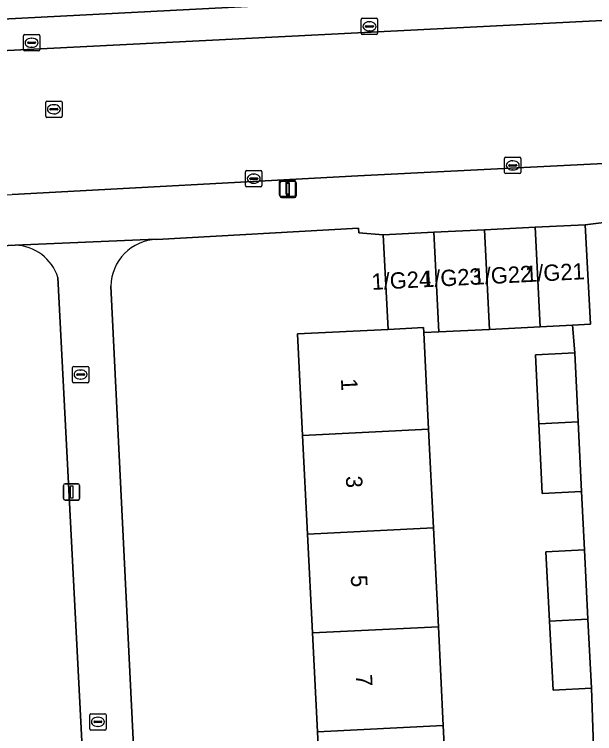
# Model space of a CAD drawing. Extents: x 161084 to 161928, y 385354 to 386522.
# Drawn here: x 161419.16 to 161454.69, y 385709.2 to 385753.28 of the extents above; entities that cross this region are included whole.
import ezdxf

# ---------------------------------------------------------------- set-up
doc = ezdxf.new("R2010")
doc.units = 0
for name, color, linetype in [('IMGEO_Erf', 7, 'Continuous'), ('IMGEO_Kolk', 7, 'Continuous'), ('IMGEO_Lichtmast', 7, 'Continuous'), ('IMGEO_Pand', 7, 'Continuous'), ('IMGEO_Pand_nummerreeks', 7, 'Continuous'), ('IMGEO_Parkeervlak_open', 7, 'Continuous'), ('IMGEO_Rijbaan_lokaal_gesloten', 7, 'Continuous'), ('IMGEO_Rioolput', 7, 'Continuous'), ('IMGEO_Voetpad_open', 7, 'Continuous')]:
    doc.layers.add(name, color=color, linetype=linetype)

msp = doc.modelspace()

# ---------------------------------------------------------------- linework, layer by layer
at = {"layer": 'IMGEO_Erf'}
for points in [[(161438.012, 385703.269), (161437.711, 385709.32), (161437.409, 385715.372), (161437.107, 385721.423), (161436.805, 385727.475), (161436.495, 385733.698), (161442.039, 385733.974), (161441.739, 385739.768), (161440.243, 385739.887), (161440.228, 385740.186), (161427.876, 385739.492)], [(161419.2, 385739.135), (161410.302, 385738.711)], [(161425.778, 385659.205), (161425.809, 385659.438), (161425.819, 385659.672), (161425.816, 385659.799), (161421.822, 385737.157)], [(161425.062, 385736.633), (161428.815, 385660.315)], [(161451.714, 385720.352), (161454.071, 385720.471), (161453.882, 385724.039), (161451.48, 385723.925), (161451.278, 385728.195), (161451.077, 385732.425), (161453.48, 385732.539), (161453.336, 385734.232), (161451.348, 385734.133), (161448.25, 385733.978), (161445.152, 385733.824), (161444.225, 385733.778), (161444.52, 385727.859), (161444.822, 385721.807), (161445.124, 385715.756), (161445.425, 385709.704), (161445.727, 385703.653)], [(161454.631, 385708.369), (161454.5, 385711.992), (161452.143, 385711.873), (161451.929, 385716.095), (161451.714, 385720.352)]]:
    msp.add_lwpolyline(points, dxfattribs=at)
for centre, radius, start, end in [((161419.117, 385736.298), 2.838, 17.6106, 88.3286), ((161427.979, 385736.577), 2.917, 92.0142, 178.8947)]:
    msp.add_arc(centre, radius, start, end, dxfattribs=at)
at = {"layer": 'IMGEO_Kolk'}
for p, q in [((161440.401, 385752.12), (161440.401, 385752.972)), ((161440.476, 385753.046), (161441.328, 385753.046)), ((161440.889, 385752.826), (161440.914, 385752.826)), ((161441.402, 385752.972), (161441.402, 385752.12)), ((161440.66, 385752.54), (161440.66, 385752.552)), ((161441.098, 385752.503), (161440.7, 385752.503)), ((161440.703, 385752.589), (161441.101, 385752.589)), ((161441.144, 385752.552), (161441.144, 385752.54)), ((161419.71, 385751.116), (161419.71, 385751.968)), ((161419.785, 385752.042), (161420.637, 385752.042)), ((161420.711, 385751.968), (161420.711, 385751.116)), ((161441.328, 385752.046), (161440.476, 385752.046)), ((161440.912, 385752.266), (161440.887, 385752.266)), ((161419.969, 385751.536), (161419.969, 385751.548)), ((161420.407, 385751.499), (161420.009, 385751.499)), ((161420.012, 385751.585), (161420.41, 385751.585)), ((161420.198, 385751.822), (161420.223, 385751.822)), ((161420.453, 385751.548), (161420.453, 385751.536)), ((161420.637, 385751.042), (161419.785, 385751.042)), ((161420.221, 385751.262), (161420.196, 385751.262)), ((161449.176, 385743.599), (161449.176, 385744.451)), ((161449.251, 385744.525), (161450.103, 385744.525)), ((161450.177, 385744.451), (161450.177, 385743.599)), ((161449.435, 385744.019), (161449.435, 385744.031)), ((161449.873, 385743.982), (161449.475, 385743.982)), ((161449.478, 385744.068), (161449.876, 385744.068)), ((161449.664, 385744.305), (161449.689, 385744.305)), ((161449.919, 385744.031), (161449.919, 385744.019)), ((161433.315, 385742.787), (161433.315, 385743.639)), ((161433.39, 385743.713), (161434.242, 385743.713)), ((161434.316, 385743.639), (161434.316, 385742.787)), ((161449.687, 385743.745), (161449.662, 385743.745)), ((161433.574, 385743.207), (161433.574, 385743.219)), ((161434.012, 385743.17), (161433.614, 385743.17)), ((161433.617, 385743.256), (161434.015, 385743.256)), ((161433.803, 385743.493), (161433.828, 385743.493)), ((161434.058, 385743.219), (161434.058, 385743.207)), ((161450.103, 385743.525), (161449.251, 385743.525)), ((161434.242, 385742.713), (161433.39, 385742.713)), ((161433.826, 385742.933), (161433.801, 385742.933)), ((161422.787, 385731.706), (161423.639, 385731.706)), ((161422.712, 385730.78), (161422.712, 385731.632)), ((161422.971, 385731.2), (161422.971, 385731.212)), ((161423.014, 385731.249), (161423.412, 385731.249)), ((161423.2, 385731.486), (161423.225, 385731.486)), ((161423.455, 385731.212), (161423.455, 385731.2)), ((161423.713, 385731.632), (161423.713, 385730.78)), ((161423.409, 385731.163), (161423.011, 385731.163)), ((161423.223, 385730.926), (161423.198, 385730.926)), ((161423.639, 385730.706), (161422.787, 385730.706)), ((161423.769, 385709.495), (161423.769, 385710.347)), ((161423.844, 385710.421), (161424.696, 385710.421)), ((161424.257, 385710.201), (161424.282, 385710.201)), ((161424.77, 385710.347), (161424.77, 385709.495)), ((161424.028, 385709.915), (161424.028, 385709.927)), ((161424.466, 385709.878), (161424.068, 385709.878)), ((161424.071, 385709.964), (161424.469, 385709.964)), ((161424.28, 385709.641), (161424.255, 385709.641)), ((161424.512, 385709.927), (161424.512, 385709.915)), ((161424.696, 385709.421), (161423.844, 385709.421))]:
    msp.add_line(p, q, dxfattribs=at)
for points in [[(161440.401, 385752.12), (161440.401, 385752.972)], [(161440.476, 385753.046), (161441.328, 385753.046)], [(161441.402, 385752.972), (161441.402, 385752.12)], [(161419.71, 385751.116), (161419.71, 385751.968)], [(161419.785, 385752.042), (161420.637, 385752.042)], [(161420.711, 385751.968), (161420.711, 385751.116)], [(161441.328, 385752.046), (161440.476, 385752.046)], [(161420.637, 385751.042), (161419.785, 385751.042)], [(161449.176, 385743.599), (161449.176, 385744.451)], [(161449.251, 385744.525), (161450.103, 385744.525)], [(161450.177, 385744.451), (161450.177, 385743.599)], [(161433.315, 385742.787), (161433.315, 385743.639)], [(161433.39, 385743.713), (161434.242, 385743.713)], [(161434.316, 385743.639), (161434.316, 385742.787)], [(161450.103, 385743.525), (161449.251, 385743.525)], [(161434.242, 385742.713), (161433.39, 385742.713)], [(161422.787, 385731.706), (161423.639, 385731.706)], [(161422.712, 385730.78), (161422.712, 385731.632)], [(161423.713, 385731.632), (161423.713, 385730.78)], [(161423.639, 385730.706), (161422.787, 385730.706)], [(161423.769, 385709.495), (161423.769, 385710.347)], [(161423.844, 385710.421), (161424.696, 385710.421)], [(161424.77, 385710.347), (161424.77, 385709.495)], [(161424.696, 385709.421), (161423.844, 385709.421)]]:
    msp.add_lwpolyline(points, dxfattribs=at)
for centre, radius, start, end in [((161440.478, 385752.97), 0.0765, 91.552, 178.448), ((161440.478, 385752.97), 0.0765, 91.552, 178.448), ((161441.326, 385752.97), 0.0765, 1.552, 88.448), ((161441.326, 385752.97), 0.0765, 1.552, 88.448), ((161440.7, 385752.549), 0.0403, 85.8775, 175.7526), ((161440.697, 385752.539), 0.0366, 178.938, 274.7102), ((161441.101, 385752.546), 0.043, 264.8664, 352.4533), ((161441.105, 385752.551), 0.0386, 1.7309, 96.639), ((161419.787, 385751.966), 0.0765, 91.552, 178.448), ((161419.787, 385751.966), 0.0765, 91.552, 178.448), ((161420.635, 385751.966), 0.0765, 1.552, 88.448), ((161420.635, 385751.966), 0.0765, 1.552, 88.448), ((161440.478, 385752.122), 0.0765, 181.552, 268.448), ((161440.478, 385752.122), 0.0765, 181.552, 268.448), ((161441.326, 385752.122), 0.0765, 271.552, 358.448), ((161441.326, 385752.122), 0.0765, 271.552, 358.448), ((161420.009, 385751.545), 0.0403, 85.8775, 175.7526), ((161420.006, 385751.535), 0.0366, 178.938, 274.7102), ((161420.41, 385751.542), 0.043, 264.8664, 352.4533), ((161420.414, 385751.547), 0.0386, 1.7309, 96.639), ((161419.787, 385751.118), 0.0765, 181.552, 268.448), ((161419.787, 385751.118), 0.0765, 181.552, 268.448), ((161420.635, 385751.118), 0.0765, 271.552, 358.448), ((161420.635, 385751.118), 0.0765, 271.552, 358.448), ((161449.253, 385744.449), 0.0765, 91.552, 178.448), ((161449.253, 385744.449), 0.0765, 91.552, 178.448), ((161450.101, 385744.449), 0.0765, 1.552, 88.448), ((161450.101, 385744.449), 0.0765, 1.552, 88.448), ((161449.475, 385744.028), 0.0403, 85.8775, 175.7526), ((161449.472, 385744.018), 0.0366, 178.938, 274.7102), ((161449.876, 385744.025), 0.043, 264.8664, 352.4533), ((161449.88, 385744.03), 0.0386, 1.7309, 96.639), ((161433.392, 385743.637), 0.0765, 91.552, 178.448), ((161433.392, 385743.637), 0.0765, 91.552, 178.448), ((161434.24, 385743.637), 0.0765, 1.552, 88.448), ((161434.24, 385743.637), 0.0765, 1.552, 88.448), ((161449.253, 385743.601), 0.0765, 181.552, 268.448), ((161449.253, 385743.601), 0.0765, 181.552, 268.448), ((161450.101, 385743.601), 0.0765, 271.552, 358.448), ((161450.101, 385743.601), 0.0765, 271.552, 358.448), ((161433.614, 385743.216), 0.0403, 85.8775, 175.7526), ((161433.611, 385743.206), 0.0366, 178.938, 274.7102), ((161434.015, 385743.213), 0.043, 264.8664, 352.4533), ((161434.019, 385743.218), 0.0386, 1.7309, 96.639), ((161433.392, 385742.789), 0.0765, 181.552, 268.448), ((161433.392, 385742.789), 0.0765, 181.552, 268.448), ((161434.24, 385742.789), 0.0765, 271.552, 358.448), ((161434.24, 385742.789), 0.0765, 271.552, 358.448), ((161422.789, 385731.63), 0.0765, 91.552, 178.448), ((161422.789, 385731.63), 0.0765, 91.552, 178.448), ((161423.637, 385731.63), 0.0765, 1.552, 88.448), ((161423.637, 385731.63), 0.0765, 1.552, 88.448), ((161423.011, 385731.209), 0.0403, 85.8775, 175.7526), ((161423.008, 385731.199), 0.0366, 178.938, 274.7102), ((161423.412, 385731.206), 0.043, 264.8664, 352.4533), ((161423.416, 385731.211), 0.0386, 1.7309, 96.639), ((161422.789, 385730.782), 0.0765, 181.552, 268.448), ((161422.789, 385730.782), 0.0765, 181.552, 268.448), ((161423.637, 385730.782), 0.0765, 271.552, 358.448), ((161423.637, 385730.782), 0.0765, 271.552, 358.448), ((161423.846, 385710.345), 0.0765, 91.552, 178.448), ((161423.846, 385710.345), 0.0765, 91.552, 178.448), ((161424.694, 385710.345), 0.0765, 1.552, 88.448), ((161424.694, 385710.345), 0.0765, 1.552, 88.448), ((161424.068, 385709.924), 0.0403, 85.8775, 175.7526), ((161424.065, 385709.914), 0.0366, 178.938, 274.7102), ((161424.469, 385709.921), 0.043, 264.8664, 352.4533), ((161424.473, 385709.926), 0.0386, 1.7309, 96.639), ((161423.846, 385709.497), 0.0765, 181.552, 268.448), ((161423.846, 385709.497), 0.0765, 181.552, 268.448), ((161424.694, 385709.497), 0.0765, 271.552, 358.448), ((161424.694, 385709.497), 0.0765, 271.552, 358.448)]:
    msp.add_arc(centre, radius, start, end, dxfattribs=at)
for centre, major_axis, ratio, start_param, end_param in [((161440.888, 385752.546), (-0.387, 0.002), 0.722429, 4.712389, 7.853982), ((161440.913, 385752.546), (-0.39, 0.002), 0.717154, 1.570796, 4.712389), ((161420.197, 385751.542), (-0.387, 0.002), 0.722429, 4.712389, 7.853982), ((161420.222, 385751.542), (-0.39, 0.002), 0.717154, 1.570796, 4.712389), ((161449.663, 385744.025), (-0.387, 0.002), 0.722429, 4.712389, 7.853982), ((161449.688, 385744.025), (-0.39, 0.002), 0.717154, 1.570796, 4.712389), ((161433.802, 385743.213), (-0.387, 0.002), 0.722429, 4.712389, 7.853982), ((161433.827, 385743.213), (-0.39, 0.002), 0.717154, 1.570796, 4.712389), ((161423.199, 385731.206), (-0.387, 0.002), 0.722429, 4.712389, 7.853982), ((161423.224, 385731.206), (-0.39, 0.002), 0.717154, 1.570796, 4.712389), ((161424.256, 385709.921), (-0.387, 0.002), 0.722429, 4.712389, 7.853982), ((161424.281, 385709.921), (-0.39, 0.002), 0.717154, 1.570796, 4.712389)]:
    msp.add_ellipse(centre, major_axis=major_axis, ratio=ratio, start_param=start_param, end_param=end_param, dxfattribs=at)
at = {"layer": 'IMGEO_Lichtmast'}
for p, q in [((161435.489, 385743.129), (161436.279, 385743.129)), ((161436.279, 385743.129), (161435.489, 385743.129)), ((161435.389, 385742.229), (161435.389, 385743.029)), ((161435.389, 385743.029), (161435.389, 385742.229)), ((161435.422, 385742.157), (161435.422, 385742.957)), ((161435.422, 385742.957), (161435.422, 385742.157)), ((161435.522, 385743.057), (161436.312, 385743.057)), ((161436.312, 385743.057), (161435.522, 385743.057)), ((161436.379, 385743.029), (161436.379, 385742.229)), ((161436.379, 385742.229), (161436.379, 385743.029)), ((161436.412, 385742.957), (161436.412, 385742.157)), ((161436.412, 385742.157), (161436.412, 385742.957)), ((161436.279, 385742.129), (161435.489, 385742.129)), ((161435.489, 385742.129), (161436.279, 385742.129)), ((161436.312, 385742.057), (161435.522, 385742.057)), ((161435.522, 385742.057), (161436.312, 385742.057)), ((161422.163, 385723.616), (161422.163, 385724.416)), ((161422.163, 385724.416), (161422.163, 385723.616)), ((161422.263, 385724.516), (161423.053, 385724.516)), ((161423.053, 385724.516), (161422.263, 385724.516)), ((161423.153, 385724.416), (161423.153, 385723.616)), ((161423.153, 385723.616), (161423.153, 385724.416)), ((161423.053, 385723.516), (161422.263, 385723.516)), ((161422.263, 385723.516), (161423.053, 385723.516))]:
    msp.add_line(p, q, dxfattribs=at)
for points in [[(161435.809, 385743.004), (161435.959, 385743.004), (161435.959, 385742.254), (161435.809, 385742.254), (161435.809, 385743.004)], [(161435.842, 385742.932), (161435.992, 385742.932), (161435.992, 385742.182), (161435.842, 385742.182), (161435.842, 385742.932)], [(161422.583, 385724.391), (161422.733, 385724.391), (161422.733, 385723.641), (161422.583, 385723.641), (161422.583, 385724.391)]]:
    msp.add_lwpolyline(points, dxfattribs=at)
for centre, start, end in [((161435.489, 385743.029), 90, 180), ((161435.489, 385743.029), 90, 180), ((161436.279, 385743.029), 0, 90), ((161436.279, 385743.029), 360, 90), ((161435.522, 385742.957), 90, 180), ((161435.522, 385742.957), 90, 180), ((161436.312, 385742.957), 0, 90), ((161436.312, 385742.957), 360, 90), ((161435.489, 385742.229), 180, 270), ((161435.489, 385742.229), 180, 270), ((161436.279, 385742.229), 270, 0), ((161436.279, 385742.229), 270, 0), ((161435.522, 385742.157), 180, 270), ((161435.522, 385742.157), 180, 270), ((161436.312, 385742.157), 270, 0), ((161436.312, 385742.157), 270, 0), ((161422.263, 385724.416), 90, 180), ((161422.263, 385724.416), 90, 180), ((161423.053, 385724.416), 0, 90), ((161423.053, 385724.416), 360, 90), ((161422.263, 385723.616), 180, 270), ((161422.263, 385723.616), 180, 270), ((161423.053, 385723.616), 270, 0), ((161423.053, 385723.616), 270, 0)]:
    msp.add_arc(centre, 0.1, start, end, dxfattribs=at)
at = {"layer": 'IMGEO_Pand'}
for points in [[(161447.946, 385740.079), (161444.848, 385739.924), (161445.152, 385733.824), (161448.25, 385733.978)], [(161451.044, 385740.235), (161447.946, 385740.079), (161448.25, 385733.978), (161451.348, 385734.133)], [(161454.122, 385740.389), (161451.044, 385740.235), (161451.348, 385734.133), (161453.336, 385734.232), (161454.436, 385734.287)], [(161444.848, 385739.924), (161441.739, 385739.768), (161442.039, 385733.974), (161444.21, 385734.082), (161444.225, 385733.778), (161445.152, 385733.824)], [(161442.039, 385733.974), (161436.495, 385733.698), (161436.805, 385727.475), (161444.52, 385727.859), (161444.225, 385733.778), (161444.21, 385734.082)], [(161453.48, 385732.539), (161451.077, 385732.425), (161451.278, 385728.195), (161453.68, 385728.315)], [(161453.68, 385728.315), (161451.278, 385728.195), (161451.48, 385723.925), (161453.882, 385724.039)], [(161444.822, 385721.807), (161444.52, 385727.859), (161436.805, 385727.475), (161437.107, 385721.423)], [(161437.107, 385721.423), (161437.409, 385715.372), (161445.124, 385715.756), (161444.822, 385721.807)], [(161454.071, 385720.471), (161451.714, 385720.352), (161451.929, 385716.095), (161454.286, 385716.212)], [(161454.286, 385716.212), (161451.929, 385716.095), (161452.143, 385711.873), (161454.5, 385711.992)], [(161437.409, 385715.372), (161437.711, 385709.32), (161445.425, 385709.704), (161445.124, 385715.756)], [(161445.727, 385703.653), (161445.425, 385709.704), (161437.711, 385709.32), (161438.012, 385703.269)]]:
    msp.add_lwpolyline(points, close=True, dxfattribs=at)
at = {"layer": 'IMGEO_Parkeervlak_open'}
for points in [[(161530.283, 385758.789), (161528.955, 385758.728), (161500.001, 385757.213), (161458.938, 385755.138), (161455.76, 385754.979), (161454.163, 385754.884), (161450.803, 385754.684), (161418.419, 385752.994), (161384.956, 385751.367)], [(161381.504, 385749.31), (161381.651, 385749.181), (161418.736, 385751.073), (161500.103, 385755.198)]]:
    msp.add_lwpolyline(points, dxfattribs=at)
at = {"layer": 'IMGEO_Rijbaan_lokaal_gesloten'}
for points in [[(161500.103, 385755.198), (161418.736, 385751.073), (161381.651, 385749.181), (161381.504, 385749.31), (161380.98, 385749.285), (161377.878, 385749.133), (161320.765, 385746.237), (161317.001, 385746.046), (161299.32, 385745.062), (161299.179, 385744.92), (161280.571, 385744.018), (161280.109, 385744.015), (161242.513, 385742.169), (161236.694, 385741.875), (161234.962, 385741.865), (161229.395, 385741.609), (161215.298, 385740.905), (161214.505, 385740.872), (161212.577, 385740.786), (161211.091, 385740.701), (161207.545, 385740.541), (161206.729, 385740.502), (161202.497, 385740.278)], [(161219.21, 385731.574), (161226.143, 385732.277), (161227.672, 385732.492), (161228.871, 385732.544), (161235.991, 385732.925), (161235.882, 385734.948), (161276.893, 385737.129), (161276.964, 385735.09), (161280.741, 385735.276), (161299.274, 385736.216), (161307.516, 385736.632), (161344.089, 385738.537), (161374.123, 385739.983), (161392.28, 385740.871), (161410.143, 385741.745), (161419.016, 385742.246), (161440.186, 385743.38), (161458.492, 385744.297), (161476.551, 385745.201), (161500, 385746.526), (161506.744, 385746.859), (161524.82, 385747.75), (161543.029, 385748.648), (161566.659, 385749.814)]]:
    msp.add_lwpolyline(points, dxfattribs=at)
at = {"layer": 'IMGEO_Rioolput'}
for p, q in [((161421.15, 385747.966), (161422.002, 385747.966)), ((161421.075, 385747.04), (161421.075, 385747.892)), ((161421.377, 385747.509), (161421.775, 385747.509)), ((161421.563, 385747.746), (161421.588, 385747.746)), ((161422.076, 385747.892), (161422.076, 385747.04)), ((161421.334, 385747.46), (161421.334, 385747.472)), ((161421.772, 385747.423), (161421.374, 385747.423)), ((161421.586, 385747.186), (161421.561, 385747.186)), ((161421.818, 385747.472), (161421.818, 385747.46)), ((161422.002, 385746.966), (161421.15, 385746.966))]:
    msp.add_line(p, q, dxfattribs=at)
for points in [[(161421.15, 385747.966), (161422.002, 385747.966)], [(161421.075, 385747.04), (161421.075, 385747.892)], [(161422.076, 385747.892), (161422.076, 385747.04)], [(161422.002, 385746.966), (161421.15, 385746.966)]]:
    msp.add_lwpolyline(points, dxfattribs=at)
for centre, radius, start, end in [((161421.152, 385747.89), 0.0765, 91.552, 178.448), ((161421.152, 385747.89), 0.0765, 91.552, 178.448), ((161422, 385747.89), 0.0765, 1.552, 88.448), ((161422, 385747.89), 0.0765, 1.552, 88.448), ((161421.374, 385747.469), 0.0403, 85.8775, 175.7526), ((161421.779, 385747.471), 0.0386, 1.7309, 96.639), ((161421.371, 385747.459), 0.0366, 178.938, 274.7102), ((161421.775, 385747.466), 0.043, 264.8664, 352.4533), ((161421.152, 385747.042), 0.0765, 181.552, 268.448), ((161421.152, 385747.042), 0.0765, 181.552, 268.448), ((161422, 385747.042), 0.0765, 271.552, 358.448), ((161422, 385747.042), 0.0765, 271.552, 358.448)]:
    msp.add_arc(centre, radius, start, end, dxfattribs=at)
for centre, major_axis, ratio, start_param, end_param in [((161421.562, 385747.466), (-0.387, 0.002), 0.722429, 4.712389, 7.853982), ((161421.587, 385747.466), (-0.39, 0.002), 0.717154, 1.570796, 4.712389)]:
    msp.add_ellipse(centre, major_axis=major_axis, ratio=ratio, start_param=start_param, end_param=end_param, dxfattribs=at)
at = {"layer": 'IMGEO_Voetpad_open'}
for points in [[(161384.956, 385751.367), (161418.419, 385752.994), (161450.803, 385754.684)], [(161410.302, 385738.711), (161419.2, 385739.135), (161427.825, 385739.495), (161427.876, 385739.492), (161440.228, 385740.186), (161440.243, 385739.887), (161441.739, 385739.768), (161444.848, 385739.924), (161447.946, 385740.079), (161451.044, 385740.235), (161454.122, 385740.389), (161456.098, 385740.627), (161458.667, 385740.741), (161458.492, 385744.297), (161440.186, 385743.38), (161419.016, 385742.246)], [(161456.098, 385740.627), (161454.122, 385740.389), (161454.436, 385734.287), (161453.336, 385734.232), (161453.48, 385732.539), (161453.68, 385728.315), (161453.882, 385724.039), (161454.071, 385720.471), (161454.286, 385716.212), (161454.5, 385711.992), (161454.631, 385708.369)], [(161427.876, 385739.492), (161427.825, 385739.495), (161419.2, 385739.135)], [(161421.822, 385737.157), (161425.816, 385659.799), (161425.819, 385659.672), (161425.809, 385659.438), (161425.778, 385659.205), (161425.726, 385658.977), (161425.654, 385658.754), (161425.563, 385658.538), (161425.452, 385658.331), (161425.324, 385658.136), (161425.178, 385657.952), (161425.017, 385657.782), (161424.841, 385657.627), (161424.652, 385657.488), (161424.452, 385657.367), (161424.241, 385657.265), (161424.022, 385657.181), (161423.797, 385657.118)], [(161423.333, 385657.052), (161431.947, 385657.489), (161431.791, 385657.485), (161431.524, 385657.497), (161431.26, 385657.532), (161431.001, 385657.592), (161430.747, 385657.674), (161430.502, 385657.778), (161430.267, 385657.904), (161430.045, 385658.05), (161429.836, 385658.216), (161429.643, 385658.399), (161429.467, 385658.6), (161429.31, 385658.815), (161429.172, 385659.043), (161429.056, 385659.282), (161428.961, 385659.531), (161428.889, 385659.788), (161428.84, 385660.05), (161428.815, 385660.315), (161425.062, 385736.633)]]:
    msp.add_lwpolyline(points, dxfattribs=at)
for centre, radius, start, end in [((161419.117, 385736.298), 2.838, 17.6106, 88.3286), ((161427.979, 385736.577), 2.917, 92.0142, 178.8947)]:
    msp.add_arc(centre, radius, start, end, dxfattribs=at)

# ---------------------------------------------------------------- texts
at = {"layer": 'IMGEO_Pand_nummerreeks'}
for s, rotation, p in [('1/G22', 2.8877, (161447.248, 385736.706)), ('1/G21', 2.8877, (161450.463, 385736.869)), ('1/G24', 2.8877, (161441.056, 385736.394)), ('1/G23', 2.8877, (161444.155, 385736.551)), ('1', 272.8545, (161439.155, 385730.944)), ('3', 272.8545, (161439.452, 385724.978)), ('5', 272.8545, (161439.755, 385718.898)), ('7', 272.8545, (161440.058, 385712.818))]:
    msp.add_text(s, height=1, rotation=rotation, dxfattribs=at).set_placement(p)

doc.saveas('drawing.dxf')
